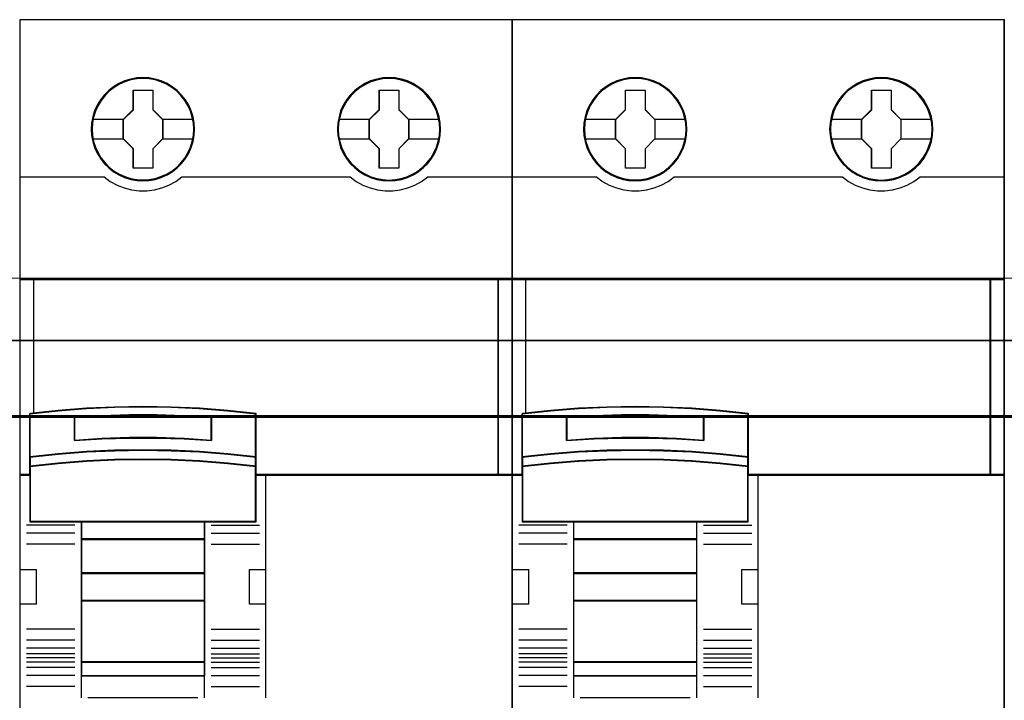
# Model space of a CAD drawing. Header units: millimetres. Extents: x -1290 to 1795, y -4192 to -1311.
# Tile 723 of 1056: x 1499 to 1513, y -2658 to -2648. Entities that reach past the tile are written whole.
import ezdxf

# ---------------------------------------------------------------- set-up
doc = ezdxf.new("R2010")
doc.units = ezdxf.units.MM
doc.layers.add('30', color=7, linetype='Continuous')
doc.layers.add('45', color=7, linetype='Continuous')
doc.layers.add('Aparatura', color=7, linetype='Continuous', lineweight=13)

# ---------------------------------------------------------------- blocks, each defined once
blk = doc.blocks.new('*U370')
at = {"layer": '30', "color": 7}
for points in [[(117.158256, -706.821084), (548.842747, -706.821084), (117.158256, -706.821084)], [(548.842747, -706.821084), (117.158256, -706.821084), (117.158256, -709.385785), (117.158256, -710.863276), (117.158256, -712.424399), (548.842747, -712.424399), (548.842747, -710.863276), (548.842747, -709.385785), (548.842747, -706.821084)], [(117.158256, -712.336426), (548.842747, -712.336426), (117.158256, -712.336426)], [(548.842747, -712.336426), (117.158256, -712.336426), (117.158256, -713.851227), (117.158256, -734.920729), (117.158256, -736.435529), (548.842747, -736.435529), (548.842747, -734.920729), (548.842747, -713.851227), (548.842747, -712.336426)]]:
    blk.add_lwpolyline(points, close=True, dxfattribs=at)
at = {"layer": '30', "color": 59}
blk.add_lwpolyline([(548.79978, -706.862377), (117.201224, -706.862377), (117.201224, -709.388456), (117.201224, -710.843697), (117.201224, -712.38131), (548.79978, -712.38131), (548.79978, -710.843697), (548.79978, -709.388456), (548.79978, -706.862377)], close=True, dxfattribs=at)
blk = doc.blocks.new('*U368')
at = {"layer": '45', "color": 7}
for points in [[(423.4562, -533.437885), (387.435049, -533.437885), (387.435049, -616.396035), (423.4562, -616.396035), (423.4562, -533.437885)], [(400.219693, -541.453332), (400.192053, -541.000581), (400.120188, -540.542309), (399.965401, -540.111644), (399.794029, -539.692021), (399.556321, -539.300005), (399.274387, -538.946638), (398.948229, -538.6264), (398.583374, -538.344811), (398.212991, -538.101871), (397.781798, -537.914145), (397.350606, -537.781633), (396.897301, -537.698813), (396.449524, -537.676727), (395.990692, -537.698813), (395.553971, -537.781633), (395.106194, -537.914145), (394.691586, -538.101871), (394.299091, -538.344811), (393.939764, -538.6264), (393.608077, -538.946638), (393.348256, -539.300005), (393.10502, -539.692021), (392.90048, -540.111644), (392.784389, -540.542309), (392.69594, -541.000581), (392.662771, -541.453332), (392.69594, -541.906083), (392.784389, -542.347791), (392.90048, -542.783978), (393.10502, -543.19808), (393.348256, -543.590096), (393.608077, -543.954505), (393.939764, -544.280265), (394.299091, -544.556332), (394.691586, -544.793751), (395.106194, -544.975955), (395.553971, -545.113989), (395.990692, -545.202331), (396.449524, -545.224416), (396.897301, -545.202331), (397.350606, -545.113989), (397.781798, -544.975955), (398.212991, -544.793751), (398.583374, -544.556332), (398.948229, -544.280265), (399.274387, -543.954505), (399.556321, -543.590096), (399.794029, -543.19808), (399.965401, -542.783978), (400.120188, -542.347791), (400.192053, -541.906083), (400.219693, -541.453332)], [(400.219693, -541.453332), (400.192053, -541.000581), (400.120188, -540.542309), (399.965401, -540.111644), (399.794029, -539.692021), (399.556321, -539.300005), (399.274387, -538.946638), (398.948229, -538.6264), (398.583374, -538.344811), (398.212991, -538.101871), (397.781798, -537.914145), (397.350606, -537.781633), (396.897301, -537.698813), (396.449524, -537.676727), (395.990692, -537.698813), (395.553971, -537.781633), (395.106194, -537.914145), (394.691586, -538.101871), (394.299091, -538.344811), (393.939764, -538.6264), (393.608077, -538.946638), (393.348256, -539.300005), (393.10502, -539.692021), (392.90048, -540.111644), (392.784389, -540.542309), (392.69594, -541.000581), (392.662771, -541.453332), (392.69594, -541.906083), (392.784389, -542.347791), (392.90048, -542.783978), (393.10502, -543.19808), (393.348256, -543.590096), (393.608077, -543.954505), (393.939764, -544.280265), (394.299091, -544.556332), (394.691586, -544.793751), (395.106194, -544.975955), (395.553971, -545.113989), (395.990692, -545.202331), (396.449524, -545.224416), (396.897301, -545.202331), (397.350606, -545.113989), (397.781798, -544.975955), (398.212991, -544.793751), (398.583374, -544.556332), (398.948229, -544.280265), (399.274387, -543.954505), (399.556321, -543.590096), (399.794029, -543.19808), (399.965401, -542.783978), (400.120188, -542.347791), (400.192053, -541.906083), (400.219693, -541.453332)], [(418.217737, -541.453332), (418.195624, -541.000581), (418.123757, -540.542309), (417.968967, -540.111644), (417.786535, -539.692021), (417.559878, -539.300005), (417.277939, -538.946638), (416.951774, -538.6264), (416.581383, -538.344811), (416.21652, -538.09635), (415.785319, -537.914145), (415.354118, -537.781633), (414.900803, -537.698813), (414.441961, -537.676727), (413.994175, -537.698813), (413.546389, -537.781633), (413.098603, -537.914145), (412.683986, -538.09635), (412.302539, -538.344811), (411.943205, -538.6264), (411.611511, -538.946638), (411.340628, -539.300005), (411.097387, -539.692021), (410.903899, -540.111644), (410.787806, -540.542309), (410.699355, -541.000581), (410.666185, -541.453332), (410.699355, -541.906083), (410.787806, -542.347791), (410.903899, -542.783978), (411.097387, -543.19808), (411.340628, -543.590096), (411.611511, -543.954505), (411.943205, -544.280265), (412.302539, -544.556332), (412.683986, -544.793751), (413.098603, -544.975955), (413.546389, -545.113989), (413.994175, -545.202331), (414.441961, -545.224416), (414.900803, -545.202331), (415.354118, -545.113989), (415.785319, -544.975955), (416.21652, -544.793751), (416.581383, -544.556332), (416.951774, -544.280265), (417.277939, -543.954505), (417.559878, -543.590096), (417.786535, -543.19808), (417.968967, -542.783978), (418.123757, -542.347791), (418.195624, -541.906083), (418.217737, -541.453332)], [(418.217737, -541.453332), (418.195624, -541.000581), (418.123757, -540.542309), (417.968967, -540.111644), (417.786535, -539.692021), (417.559878, -539.300005), (417.277939, -538.946638), (416.951774, -538.6264), (416.581383, -538.344811), (416.21652, -538.09635), (415.785319, -537.914145), (415.354118, -537.781633), (414.900803, -537.698813), (414.441961, -537.676727), (413.994175, -537.698813), (413.546389, -537.781633), (413.098603, -537.914145), (412.683986, -538.09635), (412.302539, -538.344811), (411.943205, -538.6264), (411.611511, -538.946638), (411.340628, -539.300005), (411.097387, -539.692021), (410.903899, -540.111644), (410.787806, -540.542309), (410.699355, -541.000581), (410.666185, -541.453332), (410.699355, -541.906083), (410.787806, -542.347791), (410.903899, -542.783978), (411.097387, -543.19808), (411.340628, -543.590096), (411.611511, -543.954505), (411.943205, -544.280265), (412.302539, -544.556332), (412.683986, -544.793751), (413.098603, -544.975955), (413.546389, -545.113989), (413.994175, -545.202331), (414.441961, -545.224416), (414.900803, -545.202331), (415.354118, -545.113989), (415.785319, -544.975955), (416.21652, -544.793751), (416.581383, -544.556332), (416.951774, -544.280265), (417.277939, -543.954505), (417.559878, -543.590096), (417.786535, -543.19808), (417.968967, -542.783978), (418.123757, -542.347791), (418.195624, -541.906083), (418.217737, -541.453332)], [(418.201624, -541.45332), (418.179605, -541.002508), (418.108045, -540.546198), (417.953916, -540.117376), (417.772263, -539.69955), (417.546573, -539.309213), (417.265837, -538.957359), (416.941063, -538.638492), (416.572253, -538.358109), (416.208948, -538.110712), (415.779586, -537.929287), (415.350225, -537.797342), (414.898845, -537.714876), (414.441961, -537.692885), (413.996086, -537.714876), (413.550211, -537.797342), (413.104336, -537.929287), (412.691488, -538.110712), (412.311669, -538.358109), (411.953868, -538.638492), (411.62359, -538.957359), (411.353863, -539.309213), (411.111659, -539.69955), (410.918997, -540.117376), (410.8034, -540.546198), (410.715326, -541.002508), (410.682298, -541.45332), (410.715326, -541.904133), (410.8034, -542.34395), (410.918997, -542.778269), (411.111659, -543.190598), (411.353863, -543.580935), (411.62359, -543.943784), (411.953868, -544.268149), (412.311669, -544.543035), (412.691488, -544.779436), (413.104336, -544.960861), (413.550211, -545.098304), (413.996086, -545.186267), (414.441961, -545.208258), (414.898845, -545.186267), (415.350225, -545.098304), (415.779586, -544.960861), (416.208948, -544.779436), (416.572253, -544.543035), (416.941063, -544.268149), (417.265837, -543.943784), (417.546573, -543.580935), (417.772263, -543.190598), (417.953916, -542.778269), (418.108045, -542.34395), (418.179605, -541.904133), (418.201624, -541.45332)], [(395.737486, -538.583383), (397.179585, -538.583383), (397.179585, -540.015667), (397.892283, -540.729044), (397.892283, -542.161327), (397.179585, -542.885764), (397.179585, -544.306988), (395.737486, -544.306988), (395.737486, -542.885764), (395.008085, -542.161327), (395.008085, -540.729044), (395.737486, -540.015667), (395.737486, -538.583383)], [(395.737486, -538.583383), (397.179585, -538.583383), (397.179585, -538.583383), (397.179585, -540.015667), (397.179585, -540.015667), (397.892283, -540.729044), (397.892283, -540.729044), (397.892283, -542.161327), (397.892283, -542.161327), (397.179585, -542.885764), (397.179585, -542.885764), (397.179585, -544.306988), (397.179585, -544.306988), (395.737486, -544.306988), (395.737486, -544.306988), (395.737486, -542.885764), (395.737486, -542.885764), (395.008085, -542.161327), (395.008085, -542.161327), (395.008085, -540.729044), (395.008085, -540.729044), (395.737486, -540.015667), (395.737486, -540.015667), (395.737486, -538.583383), (395.737486, -538.583383)], [(395.745449, -538.599542), (397.171436, -538.599542), (397.171436, -540.023738), (397.87617, -540.733087), (397.87617, -542.157284), (397.171436, -542.87763), (397.171436, -544.290829), (395.745449, -544.290829), (395.745449, -542.87763), (395.024197, -542.157284), (395.024197, -540.733087), (395.745449, -540.023738), (395.745449, -538.599542)], [(413.733936, -538.583383), (415.170467, -538.583383), (415.170467, -540.015667), (415.883165, -540.729044), (415.883165, -542.161327), (415.170467, -542.885764), (415.170467, -544.306988), (413.733936, -544.306988), (413.733936, -542.885764), (412.998967, -542.161327), (412.998967, -540.729044), (413.733936, -540.015667), (413.733936, -538.583383)], [(413.733936, -538.583383), (415.170467, -538.583383), (415.170467, -538.583383), (415.170467, -540.015667), (415.170467, -540.015667), (415.883165, -540.729044), (415.883165, -540.729044), (415.883165, -542.161327), (415.883165, -542.161327), (415.170467, -542.885764), (415.170467, -542.885764), (415.170467, -544.306988), (415.170467, -544.306988), (413.733936, -544.306988), (413.733936, -544.306988), (413.733936, -542.885764), (413.733936, -542.885764), (412.998967, -542.161327), (412.998967, -542.161327), (412.998967, -540.729044), (412.998967, -540.729044), (413.733936, -540.015667), (413.733936, -540.015667), (413.733936, -538.583383), (413.733936, -538.583383)], [(413.741837, -538.599542), (415.162318, -538.599542), (415.162318, -540.023738), (415.867052, -540.733087), (415.867052, -542.157284), (415.162318, -542.87763), (415.162318, -544.290829), (413.741837, -544.290829), (413.741837, -542.87763), (413.015079, -542.157284), (413.015079, -540.733087), (413.741837, -540.023738), (413.741837, -538.599542)], [(422.450043, -552.430987), (387.435049, -552.430987), (387.435049, -566.745384), (388.184269, -566.745384), (388.184269, -566.11176), (388.184269, -565.428547), (388.184269, -562.254917), (390.244623, -562.034526), (392.304976, -561.880252), (394.370839, -561.786586), (396.44221, -561.753527), (398.508073, -561.786586), (400.568426, -561.880252), (402.639798, -562.034526), (404.700152, -562.254917), (404.700152, -565.428547), (404.700152, -566.11176), (404.700152, -566.745384), (405.438353, -566.745384), (422.450043, -566.745384), (422.450043, -552.430987)], [(422.416027, -552.430987), (422.416027, -566.745384), (423.4562, -566.745384), (423.4562, -552.430987), (422.416027, -552.430987)], [(398.518258, -564.959866), (400.580818, -565.048584), (402.654407, -565.209386), (404.716966, -565.431181), (404.716966, -562.237326), (402.654407, -562.015531), (400.580818, -561.860274), (398.518258, -561.766011), (396.450184, -561.732742), (394.376595, -561.766011), (392.30852, -561.860274), (390.245961, -562.015531), (388.183401, -562.237326), (388.183401, -565.431181), (390.245961, -565.209386), (392.30852, -565.048584), (394.376595, -564.959866), (396.450184, -564.932141), (398.518258, -564.959866)], [(401.463963, -562.522239), (401.463963, -564.210337), (399.459586, -564.092953), (397.449687, -564.037055), (395.450832, -564.037055), (393.440933, -564.092953), (391.431034, -564.210337), (391.431034, -562.522239), (393.440933, -562.399265), (395.450832, -562.337778), (397.449687, -562.337778), (399.459586, -562.399265), (401.463963, -562.522239)], [(397.449687, -564.037055), (399.459586, -564.092953), (401.463963, -564.210337), (401.463963, -562.522239), (399.459586, -562.399265), (397.449687, -562.337778), (395.450832, -562.337778), (393.440933, -562.399265), (391.431034, -562.522239), (391.431034, -564.210337), (393.440933, -564.092953), (395.450832, -564.037055), (397.449687, -564.037055)], [(397.446468, -564.025351), (399.449911, -564.08039), (401.44785, -564.195974), (401.44785, -562.533772), (399.449911, -562.412684), (397.446468, -562.35214), (395.454033, -562.35214), (393.45059, -562.412684), (391.447147, -562.533772), (391.447147, -564.195974), (393.45059, -564.08039), (395.454033, -564.025351), (397.446468, -564.025351)], [(400.580818, -565.728909), (402.654407, -565.887236), (404.716966, -566.113417), (404.716966, -565.412254), (402.654407, -565.186073), (400.580818, -565.022091), (398.518258, -564.931618), (396.450184, -564.903345), (394.376595, -564.931618), (392.30852, -565.022091), (390.245961, -565.186073), (388.183401, -565.412254), (388.183401, -566.113417), (390.245961, -565.887236), (392.30852, -565.728909), (394.376595, -565.632781), (396.450184, -565.598854), (398.518258, -565.632781), (400.580818, -565.728909)], [(400.572767, -565.723019), (402.642314, -565.877118), (404.700854, -566.097259), (404.700854, -565.414821), (402.642314, -565.19468), (400.572767, -565.035078), (398.514227, -564.947021), (396.450184, -564.919504), (394.380636, -564.947021), (392.316593, -565.035078), (390.258054, -565.19468), (388.199514, -565.414821), (388.199514, -566.097259), (390.258054, -565.877118), (392.316593, -565.723019), (394.380636, -565.629459), (396.450184, -565.596438), (398.514227, -565.629459), (400.572767, -565.723019)], [(388.183401, -566.720957), (388.183401, -570.170929), (391.933509, -570.170929), (400.955829, -570.170929), (404.716966, -570.170929), (404.716966, -566.720957), (404.716966, -566.084124), (402.654407, -565.862617), (400.580818, -565.707562), (398.518258, -565.613422), (396.450184, -565.580196), (394.376595, -565.613422), (392.30852, -565.707562), (390.245961, -565.862617), (388.183401, -566.084124), (388.183401, -566.720957)], [(388.199514, -566.729085), (388.199514, -570.15477), (391.942313, -570.15477), (400.947047, -570.15477), (404.700854, -570.15477), (404.700854, -566.729085), (404.700854, -566.096735), (402.642314, -565.876787), (400.572767, -565.722824), (398.514227, -565.629346), (396.450184, -565.596354), (394.380636, -565.629346), (392.316593, -565.722824), (390.258054, -565.876787), (388.199514, -566.096735), (388.199514, -566.729085)], [(400.962674, -570.136817), (391.925161, -570.136817), (391.925161, -571.445633), (400.962674, -571.445633), (400.962674, -570.136817)], [(400.946562, -570.152975), (391.941274, -570.152975), (391.941274, -571.429475), (400.946562, -571.429475), (400.946562, -570.152975)], [(400.962674, -571.413317), (391.925161, -571.413317), (391.925161, -573.935796), (400.962674, -573.935796), (400.962674, -571.413317)], [(400.946562, -571.42768), (391.941274, -571.42768), (391.941274, -573.919638), (400.946562, -573.919638), (400.946562, -571.42768)], [(400.962674, -573.90348), (391.925161, -573.90348), (391.925161, -575.941212), (400.962674, -575.941212), (400.962674, -573.90348)], [(400.946562, -573.917843), (391.941274, -573.917843), (391.941274, -575.926849), (400.946562, -575.926849), (400.946562, -573.917843)], [(400.962674, -575.908896), (391.925161, -575.908896), (391.925161, -580.4332), (400.962674, -580.4332), (400.962674, -575.908896)], [(400.946562, -575.925054), (391.941274, -575.925054), (391.941274, -580.417042), (400.946562, -580.417042), (400.946562, -575.925054)], [(400.962674, -580.400884), (391.925161, -580.400884), (391.925161, -581.427829), (400.962674, -581.427829), (400.962674, -580.400884)], [(400.946562, -580.415247), (391.941274, -580.415247), (391.941274, -581.413466), (400.946562, -581.413466), (400.946562, -580.415247)]]:
    blk.add_lwpolyline(points, close=True, dxfattribs=at)
at = {"layer": '45', "color": 139}
for points in [[(423.4562, -533.437885), (387.435049, -533.437885), (387.435049, -616.396035), (423.4562, -616.396035), (423.4562, -533.437885)], [(400.169565, -541.4534), (400.136397, -541.000678), (400.047951, -540.558998), (399.926337, -540.133882), (399.738389, -539.725328), (399.511745, -539.344379), (399.224294, -538.991035), (398.914732, -538.676339), (398.555418, -538.394768), (398.168465, -538.162886), (397.764929, -537.980693), (397.333753, -537.848189), (396.897049, -537.765374), (396.449289, -537.737769), (396.001529, -537.765374), (395.559297, -537.848189), (395.128121, -537.980693), (394.724584, -538.162886), (394.337631, -538.394768), (393.983846, -538.676339), (393.674283, -538.991035), (393.397889, -539.344379), (393.160189, -539.725328), (392.97224, -540.133882), (392.839571, -540.558998), (392.76218, -541.000678), (392.729013, -541.4534), (392.76218, -541.895079), (392.839571, -542.336759), (392.97224, -542.761876), (393.160189, -543.17595), (393.397889, -543.56242), (393.674283, -543.904722), (393.983846, -544.22494), (394.337631, -544.50651), (394.724584, -544.732871), (395.128121, -544.915064), (395.559297, -545.047568), (396.001529, -545.130383), (396.449289, -545.157988), (396.897049, -545.130383), (397.333753, -545.047568), (397.764929, -544.915064), (398.168465, -544.732871), (398.555418, -544.50651), (398.914732, -544.22494), (399.224294, -543.904722), (399.511745, -543.56242), (399.738389, -543.17595), (399.926337, -542.761876), (400.047951, -542.336759), (400.136397, -541.895079), (400.169565, -541.4534)], [(418.156866, -541.453265), (418.129226, -541.006064), (418.040778, -540.564384), (417.908105, -540.139268), (417.725681, -539.730714), (417.493504, -539.349765), (417.217103, -538.996421), (416.902006, -538.676204), (416.542685, -538.394633), (416.161252, -538.168272), (415.752179, -537.986079), (415.33205, -537.853575), (414.889809, -537.77076), (414.44204, -537.743155), (413.99427, -537.77076), (413.546501, -537.853575), (413.126372, -537.986079), (412.717299, -538.168272), (412.335866, -538.394633), (411.982073, -538.676204), (411.65592, -538.996421), (411.390575, -539.349765), (411.15287, -539.730714), (410.964918, -540.139268), (410.843301, -540.564384), (410.754853, -541.006064), (410.721685, -541.453265), (410.754853, -541.900465), (410.843301, -542.342145), (410.964918, -542.767262), (411.15287, -543.181336), (411.390575, -543.562285), (411.65592, -543.910108), (411.982073, -544.224805), (412.335866, -544.506375), (412.717299, -544.738257), (413.126372, -544.92045), (413.546501, -545.052954), (413.99427, -545.135769), (414.44204, -545.163374), (414.889809, -545.135769), (415.33205, -545.052954), (415.752179, -544.92045), (416.161252, -544.738257), (416.542685, -544.506375), (416.902006, -544.224805), (417.217103, -543.910108), (417.493504, -543.562285), (417.725681, -543.181336), (417.908105, -542.767262), (418.040778, -542.342145), (418.129226, -541.900465), (418.156866, -541.453265)], [(422.43393, -552.447145), (387.451162, -552.447145), (387.451162, -566.729226), (388.199692, -566.729226), (388.199692, -566.097032), (388.199692, -565.415362), (388.199692, -562.248896), (390.25815, -562.029003), (392.316607, -561.875077), (394.380568, -561.781623), (396.450033, -561.748639), (398.513995, -561.781623), (400.572452, -561.875077), (402.641917, -562.029003), (404.700375, -562.248896), (404.700375, -565.415362), (404.700375, -566.097032), (404.700375, -566.729226), (405.437897, -566.729226), (422.43393, -566.729226), (422.43393, -552.447145)], [(388.199514, -566.729085), (388.199514, -570.15477), (391.942313, -570.15477), (400.947047, -570.15477), (404.700854, -570.15477), (404.700854, -566.729085), (404.700854, -566.096735), (402.642314, -565.876787), (400.572767, -565.722824), (398.514227, -565.629346), (396.450184, -565.596354), (394.380636, -565.629346), (392.316593, -565.722824), (390.258054, -565.876787), (388.199514, -566.096735), (388.199514, -566.729085)], [(400.960884, -575.9071), (391.923371, -575.9071), (391.923371, -580.436791), (400.960884, -580.436791), (400.960884, -575.9071)], [(400.941191, -575.925054), (391.941274, -575.925054), (391.941274, -580.417042), (400.941191, -580.417042), (400.941191, -575.925054)]]:
    blk.add_lwpolyline(points, close=True, dxfattribs=at)
at = {"layer": '45', "color": 59}
for points in [[(423.440088, -533.454043), (387.451162, -533.454043), (387.451162, -616.379877), (423.440088, -616.379877), (423.440088, -533.454043)], [(398.518258, -564.959866), (400.580818, -565.048584), (402.654407, -565.209386), (404.716966, -565.431181), (404.716966, -562.237326), (402.654407, -562.015531), (400.580818, -561.860274), (398.518258, -561.766011), (396.450184, -561.732742), (394.376595, -561.766011), (392.30852, -561.860274), (390.245961, -562.015531), (388.183401, -562.237326), (388.183401, -565.431181), (390.245961, -565.209386), (392.30852, -565.048584), (394.376595, -564.959866), (396.450184, -564.932141), (398.518258, -564.959866)], [(401.463963, -562.522239), (401.463963, -564.210337), (399.459586, -564.092953), (397.449687, -564.037055), (395.450832, -564.037055), (393.440933, -564.092953), (391.431034, -564.210337), (391.431034, -562.522239), (393.440933, -562.399265), (395.450832, -562.337778), (397.449687, -562.337778), (399.459586, -562.399265), (401.463963, -562.522239)], [(397.449687, -564.037055), (399.459586, -564.092953), (401.463963, -564.210337), (401.463963, -562.522239), (399.459586, -562.399265), (397.449687, -562.337778), (395.450832, -562.337778), (393.440933, -562.399265), (391.431034, -562.522239), (391.431034, -564.210337), (393.440933, -564.092953), (395.450832, -564.037055), (397.449687, -564.037055)], [(397.446468, -564.025351), (399.449911, -564.08039), (401.44785, -564.195974), (401.44785, -562.533772), (399.449911, -562.412684), (397.446468, -562.35214), (395.454033, -562.35214), (393.45059, -562.412684), (391.447147, -562.533772), (391.447147, -564.195974), (393.45059, -564.08039), (395.454033, -564.025351), (397.446468, -564.025351)], [(400.580818, -565.728909), (402.654407, -565.887236), (404.716966, -566.113417), (404.716966, -565.412254), (402.654407, -565.186073), (400.580818, -565.022091), (398.518258, -564.931618), (396.450184, -564.903345), (394.376595, -564.931618), (392.30852, -565.022091), (390.245961, -565.186073), (388.183401, -565.412254), (388.183401, -566.113417), (390.245961, -565.887236), (392.30852, -565.728909), (394.376595, -565.632781), (396.450184, -565.598854), (398.518258, -565.632781), (400.580818, -565.728909)], [(400.572767, -565.723019), (402.642314, -565.877118), (404.700854, -566.097259), (404.700854, -565.414821), (402.642314, -565.19468), (400.572767, -565.035078), (398.514227, -564.947021), (396.450184, -564.919504), (394.380636, -564.947021), (392.316593, -565.035078), (390.258054, -565.19468), (388.199514, -565.414821), (388.199514, -566.097259), (390.258054, -565.877118), (392.316593, -565.723019), (394.380636, -565.629459), (396.450184, -565.596438), (398.514227, -565.629459), (400.572767, -565.723019)], [(388.183401, -566.720957), (388.183401, -570.170929), (391.933509, -570.170929), (400.955829, -570.170929), (404.716966, -570.170929), (404.716966, -566.720957), (404.716966, -566.084124), (402.654407, -565.862617), (400.580818, -565.707562), (398.518258, -565.613422), (396.450184, -565.580196), (394.376595, -565.613422), (392.30852, -565.707562), (390.245961, -565.862617), (388.183401, -566.084124), (388.183401, -566.720957)], [(400.962674, -570.136817), (391.925161, -570.136817), (391.925161, -571.445633), (400.962674, -571.445633), (400.962674, -570.136817)], [(400.946562, -570.152975), (391.941274, -570.152975), (391.941274, -571.429475), (400.946562, -571.429475), (400.946562, -570.152975)], [(400.962674, -571.413317), (391.925161, -571.413317), (391.925161, -573.935796), (400.962674, -573.935796), (400.962674, -571.413317)], [(400.946562, -571.42768), (391.941274, -571.42768), (391.941274, -573.919638), (400.946562, -573.919638), (400.946562, -571.42768)], [(400.962674, -573.90348), (391.925161, -573.90348), (391.925161, -575.941212), (400.962674, -575.941212), (400.962674, -573.90348)], [(400.946562, -573.917843), (391.941274, -573.917843), (391.941274, -575.926849), (400.946562, -575.926849), (400.946562, -573.917843)], [(400.962674, -575.908896), (391.925161, -575.908896), (391.925161, -580.4332), (400.962674, -580.4332), (400.962674, -575.908896)], [(400.946562, -575.925054), (391.941274, -575.925054), (391.941274, -580.417042), (400.946562, -580.417042), (400.946562, -575.925054)], [(400.962674, -580.400884), (391.925161, -580.400884), (391.925161, -581.427829), (400.962674, -581.427829), (400.962674, -580.400884)], [(400.946562, -580.415247), (391.941274, -580.415247), (391.941274, -581.413466), (400.946562, -581.413466), (400.946562, -580.415247)]]:
    blk.add_lwpolyline(points, close=True, dxfattribs=at)
at = {"layer": '45', "color": 140}
for points in [[(400.203581, -541.45332), (400.176058, -541.002508), (400.104499, -540.546198), (399.950372, -540.117376), (399.779732, -539.69955), (399.543037, -539.309213), (399.262305, -538.957359), (398.937538, -538.638492), (398.574239, -538.358109), (398.205435, -538.116209), (397.776082, -537.929287), (397.346728, -537.797342), (396.895356, -537.714876), (396.449489, -537.692885), (395.992613, -537.714876), (395.557755, -537.797342), (395.111888, -537.929287), (394.699048, -538.116209), (394.308226, -538.358109), (393.950431, -538.638492), (393.620159, -538.957359), (393.361446, -539.309213), (393.119247, -539.69955), (392.915579, -540.117376), (392.799984, -540.546198), (392.711911, -541.002508), (392.678884, -541.45332), (392.711911, -541.904133), (392.799984, -542.34395), (392.915579, -542.778269), (393.119247, -543.190598), (393.361446, -543.580935), (393.620159, -543.943784), (393.950431, -544.268149), (394.308226, -544.543035), (394.699048, -544.779436), (395.111888, -544.960861), (395.557755, -545.098304), (395.992613, -545.186267), (396.449489, -545.208258), (396.895356, -545.186267), (397.346728, -545.098304), (397.776082, -544.960861), (398.205435, -544.779436), (398.574239, -544.543035), (398.937538, -544.268149), (399.262305, -543.943784), (399.543037, -543.580935), (399.779732, -543.190598), (399.950372, -542.778269), (400.104499, -542.34395), (400.176058, -541.904133), (400.203581, -541.45332)], [(422.450043, -552.430987), (387.435049, -552.430987), (387.435049, -566.745384), (388.184269, -566.745384), (388.184269, -566.11176), (388.184269, -565.428547), (388.184269, -562.254917), (390.244623, -562.034526), (392.304976, -561.880252), (394.370839, -561.786586), (396.44221, -561.753527), (398.508073, -561.786586), (400.568426, -561.880252), (402.639798, -562.034526), (404.700152, -562.254917), (404.700152, -565.428547), (404.700152, -566.11176), (404.700152, -566.745384), (405.438353, -566.745384), (422.450043, -566.745384), (422.450043, -552.430987)], [(422.416027, -552.430987), (422.416027, -566.745384), (423.4562, -566.745384), (423.4562, -552.430987), (422.416027, -552.430987)], [(422.43214, -552.447145), (422.43214, -566.729226), (423.440088, -566.729226), (423.440088, -552.447145), (422.43214, -552.447145)]]:
    blk.add_lwpolyline(points, close=True, dxfattribs=at)
at = {"layer": '45', "color": 7}
for points in [[(392.734384, -540.71627), (395.04031, -540.71627)], [(397.858267, -540.71627), (400.153452, -540.71627)], [(410.737798, -540.71627), (413.032983, -540.71627)], [(415.850939, -540.71627), (418.146124, -540.71627)], [(392.734384, -542.139989), (395.04031, -542.139989)], [(397.858267, -542.139989), (400.153452, -542.139989)], [(410.737798, -542.139989), (413.032983, -542.139989)], [(415.850939, -542.139989), (418.146124, -542.139989)]]:
    blk.add_lwpolyline(points, dxfattribs=at)
at = {"layer": '45', "color": 139}
for points in [[(387.435049, -544.933568), (393.636703, -544.933568)], [(393.604477, -544.933568), (394.052925, -545.268412), (394.551201, -545.535153), (395.071622, -545.739465), (395.608652, -545.887023), (396.173364, -545.955127), (396.727004, -545.955127), (397.280643, -545.887023), (397.828746, -545.739465), (398.343631, -545.535153), (398.847443, -545.268412), (399.295891, -544.933568)], [(399.261875, -544.933568), (411.629375, -544.933568)], [(411.595359, -544.933568), (412.04382, -545.268412), (412.536574, -545.535153), (413.062546, -545.739465), (413.610665, -545.887023), (414.158784, -545.955127), (414.71244, -545.955127), (415.266095, -545.887023), (415.814214, -545.739465), (416.334651, -545.535153), (416.821868, -545.268412), (417.281402, -544.933568)], [(417.249176, -544.933568), (423.4562, -544.933568)], [(387.435049, -552.430987), (423.4562, -552.430987)], [(422.416027, -566.745384), (422.416027, -552.430987)], [(404.716966, -562.265963), (402.654407, -562.03158), (400.580818, -561.867512), (398.518258, -561.767899), (396.450184, -561.732742), (394.376595, -561.767899), (392.30852, -561.867512), (390.245961, -562.03158), (388.183401, -562.265963)], [(388.183401, -562.231851), (388.183401, -570.170929)], [(401.463963, -562.551425), (399.459586, -562.408993), (397.449687, -562.337778), (395.450832, -562.337778), (393.440933, -562.408993), (391.431034, -562.551425)], [(404.68295, -570.170929), (404.68295, -562.231851)], [(391.431034, -564.210337), (391.431034, -562.519109)], [(401.431737, -564.210337), (401.431737, -562.519109)], [(401.463963, -564.210337), (399.459586, -564.072905), (397.449687, -564.007461), (395.450832, -564.007461), (393.440933, -564.072905), (391.431034, -564.210337)], [(404.716966, -565.431181), (402.654407, -565.196587), (400.580818, -565.026507), (398.518258, -564.93267), (396.450184, -564.903345), (394.376595, -564.93267), (392.30852, -565.026507), (390.245961, -565.196587), (388.183401, -565.431181)], [(404.716966, -566.113417), (402.654407, -565.879034), (400.580818, -565.714966), (398.518258, -565.615353), (396.450184, -565.580196), (394.376595, -565.615353), (392.30852, -565.714966), (390.245961, -565.879034), (388.183401, -566.113417)], [(388.215627, -566.713067), (387.435049, -566.713067)], [(423.4562, -566.713067), (404.68295, -566.713067)], [(405.42056, -566.713067), (405.42056, -583.043652)], [(404.716966, -570.136817), (388.183401, -570.136817)], [(391.925161, -570.136817), (391.925161, -581.427829)], [(391.925161, -570.136817), (400.962674, -570.136817)], [(400.930449, -570.136817), (400.930449, -581.427829)], [(391.46326, -570.395348), (387.930967, -570.395348)], [(391.46326, -571.000384), (387.930967, -571.000384)], [(401.431737, -570.395348), (404.969401, -570.395348)], [(401.431737, -571.000384), (404.969401, -571.000384)], [(391.925161, -571.413317), (400.962674, -571.413317)], [(391.46326, -571.797524), (387.930967, -571.797524)], [(401.431737, -571.797524), (404.969401, -571.797524)], [(387.435049, -573.661106), (388.661416, -573.661106)], [(388.62919, -573.661106), (388.62919, -576.183586)], [(391.925161, -573.90348), (400.962674, -573.90348)], [(404.231791, -576.183586), (404.231791, -573.661106)], [(404.231791, -573.661106), (405.454576, -573.661106)], [(391.923371, -575.9071), (400.960884, -575.9071)], [(391.925161, -575.908896), (400.962674, -575.908896)], [(387.435049, -576.151269), (388.661416, -576.151269)], [(404.231791, -576.151269), (405.454576, -576.151269)], [(391.46326, -578.014852), (387.930967, -578.014852)], [(401.431737, -578.014852), (404.969401, -578.014852)], [(391.46326, -578.817377), (387.930967, -578.817377)], [(401.431737, -578.817377), (404.969401, -578.817377)], [(391.46326, -579.411641), (387.930967, -579.411641)], [(401.431737, -579.411641), (404.969401, -579.411641)], [(391.46326, -579.812006), (387.930967, -579.812006)], [(391.46326, -580.115422), (387.930967, -580.115422)], [(391.46326, -580.417042), (387.930967, -580.417042)], [(391.923371, -580.397293), (400.960884, -580.397293)], [(391.925161, -580.400884), (400.962674, -580.400884)], [(401.431737, -579.812006), (404.969401, -579.812006)], [(401.431737, -580.115422), (404.969401, -580.115422)], [(401.431737, -580.417042), (404.969401, -580.417042)], [(391.46326, -580.812021), (387.930967, -580.812021)], [(401.431737, -580.812021), (404.969401, -580.812021)], [(391.46326, -581.411671), (387.930967, -581.411671)], [(391.925161, -581.395513), (400.962674, -581.395513)], [(391.925161, -581.395513), (391.925161, -583.043652)], [(400.930449, -581.395513), (400.930449, -583.043652)], [(401.431737, -581.411671), (404.969401, -581.411671)], [(391.46326, -582.214196), (387.930967, -582.214196)], [(401.431737, -582.214196), (404.969401, -582.214196)], [(392.426449, -583.011336), (400.466757, -583.011336)]]:
    blk.add_lwpolyline(points, dxfattribs=at)
at = {"layer": '45', "color": 140}
blk.add_lwpolyline([(388.430465, -552.430987), (388.430465, -562.231851)], dxfattribs=at)

msp = doc.modelspace()

# ---------------------------------------------------------------- linework, layer by layer
at = {"layer": 'Aparatura', "color": 7, "lineweight": 13}
msp.add_lwpolyline([(1437.795, -2660.713), (1437.795, -2651.697), (1524.161, -2651.697), (1524.161, -2660.713)], dxfattribs=at)
msp.add_lwpolyline([(1437.795, -2651.697), (1524.161, -2651.697), (1524.161, -2660.713), (1437.795, -2660.713), (1437.795, -2651.697)], close=True, dxfattribs=at)

# ---------------------------------------------------------------- block references
at = {"layer": 'Aparatura', "color": 7, "lineweight": 13, "xscale": 0.2, "yscale": 0.2, "zscale": 0.2}
for name, p in [('*U368', (1421.483, -2541.227)), ('*U368', (1428.684, -2541.227)), ('*U370', (1414.278, -2511.242))]:
    msp.add_blockref(name, p, dxfattribs=at)

doc.saveas('drawing.dxf')
